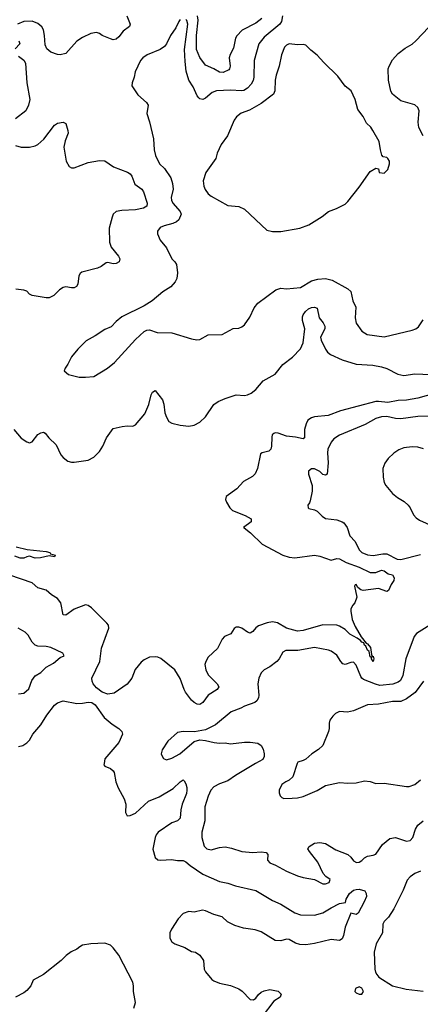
# Model space of a CAD drawing. Header units: inches. Extents: x 1384664 to 1536621, y 460766 to 646467.
# Tile 376 of 488: x 1432759 to 1435629, y 598278 to 605322. Entities that reach past the tile are written whole.
import ezdxf

# ---------------------------------------------------------------- set-up
doc = ezdxf.new("R2010")
doc.units = ezdxf.units.IN
doc.header["$MEASUREMENT"] = 0
doc.layers.add('B4539', color=7, linetype='Continuous')
doc.layers.add('B4630', color=7, linetype='Continuous')

msp = doc.modelspace()

# ---------------------------------------------------------------- linework, layer by layer
at = {"layer": 'B4539', "color": 5}
for points, elevation in [([(1433364.4, 600000), (1433362.8, 599990), (1433370, 599981), (1433410, 599964), (1433428.3, 599948.3), (1433435.1, 599935.1), (1433448.2, 599870), (1433465.3, 599825.3), (1433508.1, 599748.1), (1433519.3, 599710), (1433517.3, 599650), (1433530, 599626.8), (1433550, 599628.2), (1433590, 599646.3), (1433682.9, 599730), (1433758.6, 599761.4), (1433858.5, 599821.5), (1433910, 599870.3), (1433930, 599883), (1433936.7, 599876.7), (1433950, 599854.8), (1433957.3, 599830), (1433957.6, 599810), (1433953.2, 599786.8), (1433923.2, 599710), (1433914, 599670), (1433908.7, 599610), (1433889.2, 599590.8), (1433850, 599577.1), (1433751.3, 599510), (1433736, 599490), (1433730, 599472), (1433712.4, 599387.6), (1433729, 599329), (1433750, 599311.7), (1433770, 599308.2), (1433846.7, 599313.3), (1433890, 599306.5), (1433930, 599307), (1433950, 599297.3), (1433979.3, 599270), (1434070, 599208.4), (1434190, 599157.1), (1434250, 599144.4), (1434304.5, 599124.5), (1434450.9, 599090.9), (1434570, 599019.7), (1434630, 598994.5), (1434730, 598931.5), (1434770, 598918.6), (1434870, 598916.5), (1434930, 598931.2), (1434990, 598969.1), (1435050, 598998.6), (1435092.7, 599007.3), (1435097.7, 599030), (1435120.9, 599070), (1435150, 599094.2), (1435170, 599100.2), (1435190, 599101.1), (1435231.3, 599090), (1435241, 599070), (1435242.8, 599050), (1435226.7, 599010), (1435183.6, 598930), (1435170, 598920.7), (1435130, 598929.2), (1435091.3, 598830), (1435079.5, 598770), (1435070, 598746), (1435050, 598734.5), (1434990, 598742.4), (1434870, 598712.3), (1434810, 598703.1), (1434766, 598706), (1434734.2, 598714.2), (1434690, 598741.6), (1434670, 598742.6), (1434630, 598732.4), (1434590, 598733.7), (1434490, 598795.3), (1434445.2, 598810), (1434362.3, 598822.3), (1434300.5, 598840.5), (1434248.2, 598868.2), (1434210, 598902.6), (1434150, 598921), (1434090, 598946.4), (1434069.3, 598950.7), (1434010, 598937.7), (1433970, 598941), (1433930, 598928), (1433893.4, 598890), (1433845.7, 598814.3), (1433834.9, 598790), (1433834, 598750), (1433850, 598723.8), (1433870, 598710.4), (1433943, 598683), (1433990, 598655.5), (1434018, 598650), (1434048.5, 598628.5), (1434076.4, 598590), (1434081.6, 598530), (1434090.3, 598510.3), (1434135.8, 598455.8), (1434150, 598445.3), (1434190, 598428.9), (1434270, 598413.4), (1434329.3, 598389.3), (1434351.9, 598371.9), (1434410, 598312.4), (1434433.2, 598310), (1434450, 598320.5), (1434470, 598347.7), (1434490, 598363.8), (1434510, 598374), (1434550, 598382.8), (1434610, 598371.3), (1434631, 598350), (1434624.7, 598330), (1434579.3, 598300.7), (1434495.2, 598190)], 720), ([(1434449.4, 600000), (1434305, 599915), (1434250, 599877.6), (1434190, 599854.2), (1434150, 599833.1), (1434128.4, 599810), (1434110, 599766.6), (1434086.4, 599690), (1434086.2, 599590), (1434064.7, 599510), (1434064.6, 599470), (1434081.6, 599410), (1434101, 599390), (1434130, 599383.8), (1434190, 599399.3), (1434230, 599404.4), (1434275.6, 599395.6), (1434350.3, 599370.3), (1434430, 599364), (1434490, 599367.7), (1434523.7, 599363.7), (1434535.8, 599350), (1434534.9, 599310), (1434550, 599288.9), (1434592.2, 599272.2), (1434670, 599230.4), (1434750, 599198), (1434790, 599184.9), (1434870.6, 599170.6), (1434930, 599138.8), (1434950, 599138.8), (1434975.3, 599150), (1434982, 599170), (1434951.9, 599191.9), (1434933.4, 599213.4), (1434895.2, 599295.2), (1434834, 599370), (1434824, 599390), (1434833.6, 599406.4), (1434870, 599431), (1434910, 599434.8), (1434950, 599427.3), (1435023.1, 599383.1), (1435110.2, 599350.2), (1435131.1, 599331.1), (1435150, 599305.3), (1435172.3, 599292.3), (1435190, 599294.9), (1435210, 599306), (1435230, 599326), (1435250, 599338), (1435290, 599343.7), (1435310, 599353), (1435358, 599422), (1435410, 599463.6), (1435450, 599471.2), (1435530, 599446), (1435556.2, 599450), (1435575.6, 599470), (1435594, 599530), (1435610, 599560.5), (1435650, 599590.7)], 740), ([(1434747.7, 600000), (1434714.6, 599905.4), (1434690, 599880.9), (1434664.7, 599870), (1434638, 599850), (1434618, 599810), (1434618, 599790), (1434626, 599770), (1434638, 599758), (1434650.7, 599750.7), (1434712, 599752), (1434750, 599754.6), (1434790, 599764.2), (1434890, 599806.4), (1434950, 599843.8), (1435050, 599864.9), (1435110, 599860.5), (1435170, 599863), (1435230, 599876.3), (1435270, 599870.7), (1435310, 599857.3), (1435370, 599860.7), (1435530, 599835.5), (1435550, 599837.1), (1435590, 599850.4), (1435630, 599883.7)], 760), ([(1435630, 599230.5), (1435590, 599212.6), (1435556.1, 599190), (1435534.4, 599165.6), (1435506.3, 599093.7), (1435440, 598960), (1435399.7, 598900.3), (1435370, 598869.2), (1435361.3, 598850), (1435356.9, 598790), (1435312.9, 598710), (1435298.5, 598650), (1435302.4, 598530), (1435307, 598507), (1435316.3, 598490), (1435332.3, 598472.3), (1435430.6, 598410.6), (1435527.1, 598387.1), (1435650, 598371.3)], 740), ([(1433576, 598250), (1433589.4, 598290.6), (1433573.7, 598370), (1433575.1, 598410), (1433570, 598437.2), (1433469.7, 598630), (1433430, 598681.3), (1433410, 598699.7), (1433370, 598714), (1433270, 598710.9), (1433210, 598699.8), (1433190.4, 598690), (1433170, 598671.5), (1433128, 598652), (1433092.5, 598627.5), (1433057.1, 598590), (1432930.2, 598489.8), (1432857.1, 598450), (1432840.5, 598410), (1432810, 598376), (1432790, 598359.3), (1432730, 598328)], 720)]:
    msp.add_lwpolyline(points, dxfattribs=dict(at, elevation=elevation))
at = {"layer": 'B4539', "color": 5, "elevation": 740}
msp.add_lwpolyline([(1435190, 598402.7), (1435164, 598390), (1435160.7, 598370), (1435170, 598360.7), (1435190, 598350.8), (1435210, 598351.3), (1435221.2, 598370), (1435210, 598393.2)], close=True, dxfattribs=at)
at = {"layer": 'B4630', "color": 5}
for points, elevation in [([(1433527, 605350), (1433551.3, 605290), (1433546, 605274), (1433500, 605240), (1433470, 605199.1), (1433450, 605183.1), (1433430, 605179.1), (1433410, 605185.1), (1433350, 605208.3), (1433330, 605222.9), (1433310, 605229.6), (1433270, 605223.6), (1433210, 605195.6), (1433170, 605167.8), (1433090, 605079.3), (1433050, 605071.6), (1433030, 605073.3), (1432983.7, 605090), (1432953.3, 605113.3), (1432942.3, 605142.3), (1432938.2, 605210), (1432930.6, 605250), (1432918.7, 605270), (1432890, 605294.8), (1432850, 605311.8), (1432790, 605309.8), (1432743.8, 605290)], 720), ([(1434642.4, 605350), (1434633.4, 605310), (1434622, 605290), (1434510, 605197.7), (1434471.5, 605150), (1434438, 605030), (1434436.9, 604910), (1434432.5, 604887.5), (1434418.5, 604861.5), (1434390, 604832.2), (1434363.8, 604816.2), (1434347.1, 604812.9), (1434270, 604818.7), (1434170, 604813.9), (1434138.3, 604801.7), (1434090, 604761.4), (1434070, 604752), (1434050, 604755.1), (1434042.3, 604762.3), (1434030, 604776.9), (1434002.8, 604842.8), (1433970.7, 604890), (1433953, 604953), (1433943.5, 605023.5), (1433940.2, 605110), (1433964.5, 605290), (1433956.5, 605316.5), (1433950, 605323.8)], 740), ([(1434494.2, 605330), (1434450, 605298.3), (1434353.5, 605246.5), (1434314.1, 605205.9), (1434305.8, 605190), (1434290, 605119.3), (1434266.1, 605073.9), (1434258.9, 605050), (1434267.5, 604990), (1434262.7, 604970), (1434256.7, 604963.3), (1434216.1, 604943.9), (1434190, 604947), (1434150, 604970.6), (1434090, 604996.8), (1434050, 605050.8), (1434025.9, 605110), (1434026.5, 605210), (1434038.6, 605318.6), (1434033.6, 605350)], 720), ([(1433910, 605322.3), (1433899.8, 605310), (1433877.1, 605262.9), (1433838.5, 605210), (1433811.6, 605150), (1433795.8, 605130), (1433765.5, 605110), (1433673, 605070), (1433642.4, 605050), (1433624.6, 605030), (1433586.4, 604950), (1433580.4, 604910), (1433564.9, 604870), (1433563, 604850), (1433605.3, 604785.3), (1433667.7, 604730), (1433678.8, 604710), (1433670.7, 604650), (1433690.3, 604590.3), (1433718.4, 604470), (1433721.6, 604390), (1433732.4, 604350), (1433761.6, 604290), (1433797.7, 604257.7), (1433843.2, 604190), (1433854.9, 604150), (1433859, 604110), (1433845.5, 604050), (1433846.9, 604030), (1433855.2, 604010), (1433909.1, 603950), (1433915.8, 603930), (1433899.1, 603890), (1433883.7, 603876.3), (1433856.9, 603863.1), (1433793.6, 603846.4), (1433765.7, 603834.3), (1433745.5, 603810), (1433745.5, 603790), (1433764.9, 603744.9), (1433810.4, 603690), (1433850, 603611.3), (1433870.5, 603590.5), (1433882, 603570), (1433890.6, 603510), (1433886, 603470), (1433872.8, 603447.2), (1433841.6, 603410), (1433784.1, 603375.9), (1433707.3, 603310), (1433650, 603274), (1433490, 603195.1), (1433450, 603163.7), (1433414.7, 603125.3), (1433370, 603106.3), (1433300.5, 603059.5), (1433235.5, 603024.5), (1433174.9, 602965.1), (1433130.8, 602910), (1433103.5, 602856.5), (1433084.7, 602830), (1433078, 602810), (1433110, 602784), (1433185.7, 602765.7), (1433230, 602764.2), (1433290, 602770.4), (1433387.8, 602830), (1433438.7, 602870), (1433590, 603034.4), (1433650, 603090.4), (1433670, 603101.6), (1433690, 603103), (1433744.5, 603084.5), (1433850, 603081.6), (1433990, 603038.4), (1434027.2, 603032.8), (1434050, 603034.9), (1434110, 603066.4), (1434210, 603070.4), (1434288.1, 603111.9), (1434330, 603116.3), (1434350, 603124), (1434370, 603139.1), (1434406.9, 603193.1), (1434439.1, 603260.9), (1434465.3, 603294.7), (1434595.1, 603390), (1434630, 603400.9), (1434670, 603397.7), (1434770, 603406), (1434850, 603454), (1434893.8, 603466.2), (1434950, 603469.4), (1434998.5, 603458.5), (1435110, 603397.6), (1435130, 603377.3), (1435146.4, 603310), (1435166.2, 603266.2), (1435163.1, 603190), (1435168.9, 603150), (1435210, 603094.4), (1435249.2, 603069.2), (1435370, 603053.4), (1435570, 603099.8), (1435595.8, 603110), (1435614.6, 603125.4), (1435650, 603175.5)], 740), ([(1435649.1, 604490), (1435617.8, 604550), (1435613.7, 604590), (1435620.7, 604670), (1435610, 604694.3), (1435590, 604713.1), (1435490, 604742.6), (1435428.5, 604788.5), (1435417.9, 604810), (1435401.7, 604890), (1435398.8, 604970), (1435404.7, 604990), (1435430, 605035.9), (1435470, 605079.8), (1435521.2, 605118.8), (1435570, 605146.9), (1435596.9, 605170), (1435690.5, 605269.5)], 740), ([(1432754, 605170), (1432761, 605150), (1432726.4, 605113.6)], 720), ([(1432750, 605062), (1432790, 605032.7), (1432802, 605010), (1432810.3, 604870), (1432832.7, 604750), (1432823.1, 604710), (1432803.1, 604670), (1432730, 604612)], 720), ([(1432730, 604422.9), (1432770, 604409.2), (1432828.9, 604411.1), (1432870, 604420.2), (1432890, 604430.2), (1432932, 604468), (1433010, 604567.2), (1433030, 604582), (1433071.3, 604590), (1433090, 604578.8), (1433104.6, 604530), (1433106, 604510), (1433084.7, 604455.3), (1433075.4, 604410), (1433093.6, 604310), (1433112.8, 604272.8), (1433130, 604263.2), (1433150, 604263.2), (1433250, 604299.3), (1433330, 604314.9), (1433370, 604311.8), (1433432.2, 604270), (1433531.5, 604231.5), (1433550, 604220.3), (1433562.2, 604202.2), (1433584.2, 604144.2), (1433634, 604110), (1433646.5, 604090), (1433672.3, 604010), (1433670, 603988.3), (1433645.5, 603974.5), (1433590, 603961.4), (1433490, 603957.7), (1433450.8, 603950), (1433430, 603929.6), (1433422.3, 603910), (1433401.1, 603830), (1433401.6, 603730), (1433415.5, 603695.5), (1433467.4, 603630), (1433476.5, 603610), (1433471.4, 603588.6), (1433450, 603577.4), (1433430, 603574.8), (1433390, 603585.1), (1433378, 603582), (1433343.6, 603556.4), (1433316.5, 603543.5), (1433205.4, 603514.6), (1433192.8, 603507.2), (1433182, 603490), (1433174.9, 603430), (1433166.5, 603413.5), (1433150, 603404.7), (1433130, 603403.5), (1433090, 603411.2), (1433070, 603406.6), (1433044, 603390), (1433004.9, 603350), (1432970, 603332.8), (1432950, 603331.3), (1432850, 603348), (1432830, 603358.4), (1432810, 603378.9), (1432790, 603388.2), (1432733, 603393)], 720), ([(1432717.1, 602390), (1432769.1, 602329.1), (1432810, 602302), (1432830, 602294), (1432850, 602302.8), (1432890, 602353.4), (1432910, 602366.8), (1432930, 602371.3), (1432942.8, 602362.8), (1432967.3, 602330), (1433020.2, 602280.2), (1433055.3, 602210), (1433070.4, 602190), (1433103.8, 602163.8), (1433130, 602155.6), (1433150, 602155.6), (1433250, 602171.3), (1433290, 602191.7), (1433330, 602231.8), (1433354.8, 602270), (1433381.4, 602330), (1433430, 602397.6), (1433492.8, 602412.8), (1433530, 602417.1), (1433570, 602414.9), (1433590, 602423.8), (1433657, 602503), (1433684.5, 602570), (1433700.7, 602639.3), (1433710, 602657.1), (1433730, 602668.2), (1433783.4, 602603.4), (1433791.8, 602571.8), (1433799.1, 602510), (1433810, 602477.3), (1433827.3, 602447.3), (1433850, 602435.5), (1433910, 602420.5), (1433970, 602413), (1434010, 602420.4), (1434050, 602441.6), (1434090, 602481.3), (1434150, 602568.7), (1434182, 602590), (1434230, 602612.6), (1434310, 602638), (1434370, 602634.6), (1434390, 602637.7), (1434416.9, 602650), (1434450, 602676.9), (1434502.5, 602737.5), (1434590, 602785.2), (1434643.8, 602856.2), (1434712.7, 602907.3), (1434770, 602967.9), (1434789.9, 603010), (1434802.7, 603110), (1434785.9, 603170), (1434784.7, 603195.3), (1434789.3, 603210.7), (1434805.3, 603234.7), (1434827.3, 603252.7), (1434850, 603262.3), (1434870, 603265.8), (1434890, 603257.6), (1434904.4, 603190), (1434934, 603154), (1434945.2, 603130), (1434945.5, 603110), (1434914.9, 603050), (1434918.5, 603030), (1434950, 602965.5), (1434963.7, 602943.7), (1434986.1, 602926.1), (1435070, 602887.7), (1435170, 602856.5), (1435289.3, 602849.3), (1435350, 602838.6), (1435390, 602826.5), (1435466.8, 602786.8), (1435510, 602777), (1435590, 602788.1), (1435758.2, 602781.8)], 720), ([(1435790, 602665.1), (1435610, 602614.4), (1435530, 602599.4), (1435470, 602597.1), (1435396.6, 602583.4), (1435330, 602591.5), (1435310, 602589.5), (1435056.7, 602523.3), (1434967.7, 602490), (1434870, 602480.7), (1434850, 602474.4), (1434824.2, 602455.8), (1434810.1, 602429.9), (1434798.5, 602390), (1434798.3, 602330), (1434790, 602323.1), (1434735.1, 602335.1), (1434670, 602342.3), (1434610, 602364.2), (1434590, 602366.1), (1434578.5, 602361.5), (1434568.5, 602351.5), (1434564.7, 602335.3), (1434562.7, 602270), (1434558.2, 602250), (1434544.5, 602235.5), (1434495.8, 602224.2), (1434485.1, 602214.9), (1434463.5, 602110), (1434447, 602073), (1434426, 602054), (1434362.4, 602017.6), (1434314.5, 601965.5), (1434239.1, 601910), (1434232.7, 601890), (1434239.5, 601870), (1434263.6, 601830), (1434283.2, 601810), (1434374.4, 601774.4), (1434417.6, 601750), (1434416.4, 601730), (1434362.8, 601690), (1434366.2, 601686.2), (1434411.9, 601651.9), (1434496.3, 601570), (1434643.8, 601490), (1434690, 601476), (1434730, 601472.8), (1434870, 601491.1), (1434910, 601483.2), (1434990, 601454.3), (1435030, 601466.2), (1435050, 601463.8), (1435097.9, 601437.9), (1435190, 601405.7), (1435270, 601367.2), (1435310, 601366), (1435350, 601383.8), (1435370, 601378), (1435398.5, 601358.5), (1435430.4, 601350), (1435442.6, 601330), (1435439.3, 601310), (1435419.4, 601280.6), (1435401.1, 601238.9), (1435390, 601231.3), (1435330, 601252.4), (1435218.4, 601238.4), (1435203.3, 601243.3), (1435180.7, 601260.7), (1435170, 601282), (1435161, 601279), (1435158, 601270), (1435174.8, 601190), (1435160.7, 601150), (1435145.9, 601134.1), (1435131.8, 601108.2), (1435130.2, 601089.8), (1435139.8, 601030), (1435161.2, 600981.2), (1435205.8, 600905.8), (1435240.6, 600860.6), (1435250, 600856.1), (1435271.9, 600830), (1435279.8, 600779.8), (1435284.7, 600764.7), (1435290, 600767.3), (1435295.2, 600750), (1435290, 600729.6), (1435278.4, 600750), (1435278.4, 600758.4), (1435270, 600762.7), (1435261.3, 600801.3), (1435250, 600811.8), (1435239.3, 600839.3), (1435230, 600846), (1435223.1, 600863.1), (1435210, 600868.2), (1435201, 600881), (1435176.8, 600896.8), (1435125, 600925), (1435090, 600958.7), (1435050, 600983.7), (1435030, 600990.6), (1434930, 600993.7), (1434790, 600952.5), (1434750, 600948.1), (1434670, 600969.9), (1434606.5, 601006.5), (1434570, 601015), (1434532.9, 601007.1), (1434470, 600985), (1434450, 600970.7), (1434430, 600944.6), (1434410, 600933), (1434390, 600939.8), (1434350, 600968.6), (1434330, 600975.3), (1434310, 600975.4), (1434294.6, 600965.4), (1434272.3, 600927.7), (1434226.7, 600910), (1434210, 600889.4), (1434176.5, 600823.5), (1434110, 600760.9), (1434092, 600730), (1434086.3, 600710), (1434092.4, 600670), (1434110, 600634), (1434174, 600570), (1434185.5, 600550), (1434174.8, 600530), (1434110, 600489.8), (1434070, 600436.3), (1434050, 600423.5), (1434030, 600425.4), (1434010, 600436.4), (1433990, 600454.8), (1433948.1, 600510), (1433937, 600530), (1433910, 600608.3), (1433871.2, 600670), (1433770, 600750.9), (1433750, 600761.1), (1433730, 600763.5), (1433690, 600761.3), (1433650, 600743), (1433630, 600726.3), (1433586.8, 600673.2), (1433562.6, 600610), (1433530, 600568.2), (1433435.8, 600504.2), (1433390, 600497.6), (1433350, 600511.8), (1433310, 600542.9), (1433286, 600570), (1433277.6, 600590), (1433276.2, 600610), (1433333.7, 600730), (1433346.6, 600826.6), (1433398, 600970), (1433395.6, 600990), (1433384.4, 601004.4), (1433274.4, 601114.4), (1433250, 601132), (1433230, 601134.8), (1433150, 601105.1), (1433090, 601061.1), (1433070, 601065.1), (1433053.3, 601150), (1433030, 601180.5), (1432986.5, 601206.5), (1432950, 601239.8), (1432890, 601257.6), (1432850, 601294.3), (1432690, 601348.7)], 720), ([(1435730, 602484.5), (1435610, 602483.2), (1435490, 602467.3), (1435450, 602469.9), (1435390, 602482), (1435350, 602480.7), (1435310, 602468.7), (1435233.6, 602426.4), (1435050.2, 602349.8), (1435010, 602322.4), (1434990, 602300.7), (1434965.2, 602250), (1434963, 602223), (1434968.8, 602151.2), (1434962, 602070), (1434950, 602064), (1434930, 602069.2), (1434908.7, 602090), (1434870, 602109.2), (1434850, 602109.2), (1434828.3, 602091.7), (1434828.4, 602070), (1434853, 601990), (1434853, 601950), (1434839.8, 601880.2), (1434834.8, 601865.2), (1434822, 601850), (1434824.7, 601830), (1434830, 601824.7), (1434870, 601816), (1434890, 601806), (1434926, 601770), (1434950, 601753.4), (1435030, 601744.4), (1435070, 601730.4), (1435081.7, 601721.7), (1435104.4, 601690), (1435124.9, 601630), (1435161.3, 601590), (1435190.3, 601530), (1435210.4, 601510), (1435250, 601492.9), (1435290, 601488.3), (1435359.4, 601500.6), (1435390, 601499.8), (1435462, 601462), (1435490, 601461.1), (1435630, 601495.3)], 740), ([(1435652.2, 602252.2), (1435610, 602262.6), (1435570, 602265.7), (1435510, 602258), (1435475.8, 602244.2), (1435439.2, 602220.8), (1435397.4, 602182.6), (1435374.9, 602150), (1435360.5, 602110), (1435361.6, 602050), (1435370.5, 602010), (1435382, 601990), (1435430, 601933.4), (1435464.8, 601904.8), (1435514.1, 601874.1), (1435540.5, 601850), (1435555.8, 601830), (1435579.5, 601779.5), (1435598.7, 601758.7), (1435622, 601742), (1435788.3, 601668.3)], 760), ([(1432734, 601550), (1432812.8, 601532.8), (1432950, 601516.5), (1432976, 601510), (1432981.4, 601501.4), (1433014.8, 601490), (1433010, 601478), (1432970, 601486), (1432908.1, 601471.9), (1432870, 601469.8), (1432830, 601482.9), (1432810, 601479.5), (1432790, 601468.7), (1432764, 601470), (1432724.2, 601484.2)], 680), ([(1432750, 600498), (1432790, 600503), (1432825.8, 600534.2), (1432846.3, 600593.7), (1432870, 600626.8), (1432910, 600650.8), (1432949, 600690), (1433000.7, 600719.3), (1433050, 600758.8), (1433078, 600770), (1433068, 600790), (1432982, 600830), (1432950, 600836.9), (1432890, 600839.6), (1432870, 600847.6), (1432849.7, 600869.7), (1432819.6, 600919.6), (1432799.5, 600939.5), (1432748.7, 600970)], 740), ([(1435696.9, 600990), (1435602.4, 600930), (1435583.8, 600910), (1435526, 600750), (1435504, 600630), (1435486, 600594), (1435470, 600582), (1435430.8, 600569.2), (1435339.2, 600559.2), (1435307.3, 600567.3), (1435222.2, 600602.2), (1435209.9, 600609.9), (1435202.5, 600622.5), (1435170, 600704.7), (1435150, 600725.1), (1435130, 600723.5), (1435090, 600708.4), (1435074.8, 600714.8), (1435059.8, 600730), (1435030, 600776), (1434990, 600804.4), (1434970, 600812.3), (1434870, 600829.7), (1434752.1, 600807.9), (1434664.7, 600810), (1434643.6, 600796.4), (1434618.7, 600750), (1434600.4, 600730), (1434550, 600691.5), (1434510, 600671.8), (1434490, 600649.3), (1434473.4, 600610), (1434464.4, 600570), (1434472.4, 600490), (1434469.1, 600470.9), (1434457.6, 600450), (1434443.2, 600436.8), (1434370, 600411.4), (1434343.5, 600396.5), (1434274.8, 600370), (1434162.5, 600277.5), (1434090, 600240.5), (1434012.3, 600227.7), (1433930, 600229.6), (1433890, 600222), (1433820.6, 600159.4), (1433780.6, 600099.4), (1433772.7, 600070), (1433777.3, 600057.3), (1433790, 600037.3), (1433810, 600026), (1433850, 600039.5), (1433905.6, 600070), (1434010, 600157), (1434050, 600170.4), (1434090, 600166), (1434152, 600150), (1434190, 600146.5), (1434230, 600149), (1434270, 600142), (1434370, 600153.8), (1434410, 600152.9), (1434465.1, 600145.1), (1434490, 600130.4), (1434504.2, 600104.2), (1434511.5, 600070), (1434510.3, 600050), (1434500.3, 600030), (1434449.4, 600000)], 740), ([(1435651.6, 600590), (1435591.9, 600508.1), (1435530, 600463.1), (1435490, 600445.3), (1435430, 600445.3), (1435330, 600426.2), (1435250, 600420.4), (1435150, 600376.9), (1435107.2, 600367.2), (1435050, 600373.2), (1435022, 600358), (1435001.4, 600338.6), (1434981, 600310), (1434974.8, 600290), (1434975.5, 600250), (1434970.6, 600230.6), (1434930.3, 600129.7), (1434899.9, 600100.1), (1434851, 600070), (1434807.9, 600032.1), (1434790, 600021.2), (1434750.9, 600009.1), (1434747.7, 600000)], 760), ([(1432750, 600122), (1432781.2, 600130), (1432810, 600148.5), (1432830, 600168.4), (1432854.5, 600210), (1432910, 600277.7), (1432954, 600346), (1433010, 600417.7), (1433030, 600434.9), (1433070, 600448.9), (1433170, 600429.1), (1433210, 600431.6), (1433250, 600440.3), (1433276.2, 600436.2), (1433299.5, 600419.5), (1433364.9, 600330), (1433422.2, 600282.2), (1433470.7, 600250), (1433490.5, 600230), (1433494.9, 600210), (1433468.9, 600150), (1433370, 600035.1), (1433364.4, 600000)], 720)]:
    msp.add_lwpolyline(points, dxfattribs=dict(at, elevation=elevation))
at = {"layer": 'B4630', "color": 5, "elevation": 760}
msp.add_lwpolyline([(1434690, 605149.7), (1434670, 605140.5), (1434655.3, 605124.7), (1434634, 605070), (1434619, 604990), (1434595.6, 604924.4), (1434589.1, 604889.1), (1434586.6, 604813.4), (1434577, 604790), (1434490, 604722), (1434406.2, 604673.8), (1434345.7, 604654.3), (1434313.3, 604626.7), (1434296.7, 604603.3), (1434248.4, 604490), (1434201.6, 604430), (1434173.8, 604366.2), (1434163.8, 604330), (1434092.9, 604230), (1434074.4, 604170), (1434078, 604130), (1434087, 604107), (1434110, 604075.8), (1434130, 604059.5), (1434250, 603992.7), (1434330, 603984.9), (1434370, 603965.5), (1434530, 603817.3), (1434570, 603807.3), (1434630, 603807.7), (1434766, 603830), (1434830, 603855.5), (1434926.8, 603913.2), (1434970, 603950.7), (1435029.3, 603970.7), (1435090, 604002), (1435110, 604020.7), (1435190, 604124), (1435270, 604236), (1435310, 604261), (1435330, 604254), (1435334, 604230), (1435370, 604224.7), (1435395.3, 604250), (1435408.7, 604290), (1435408.7, 604310), (1435395.3, 604330), (1435390, 604335.3), (1435362, 604342), (1435353.6, 604353.6), (1435342.9, 604390), (1435334.5, 604450), (1435289.3, 604530), (1435273.4, 604553.4), (1435242.5, 604582.5), (1435219, 604630), (1435180.1, 604680.1), (1435162, 604750), (1435133.1, 604813.1), (1435090, 604847), (1435038.9, 604918.9), (1434936.8, 605016.8), (1434890, 605068.2), (1434844.2, 605104.2), (1434810, 605138.7), (1434790, 605144.2), (1434750, 605142.4)], close=True, dxfattribs=at)

doc.saveas('drawing.dxf')
